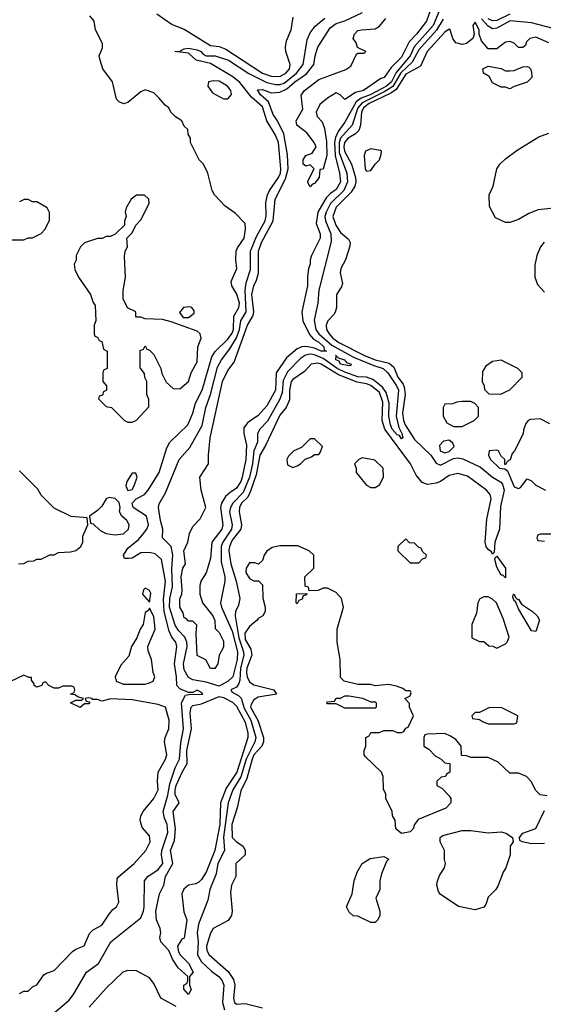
# Model space of a CAD drawing. Header units: inches. Extents: x 2380053 to 2584298, y 380219 to 546618.
# Tile 460 of 656: x 2516672 to 2519084, y 450562 to 455096. Entities that reach past the tile are written whole.
import ezdxf

# ---------------------------------------------------------------- set-up
doc = ezdxf.new("R2010")
doc.units = ezdxf.units.IN
doc.header["$MEASUREMENT"] = 0
doc.layers.add('C5415', color=7, linetype='Continuous')

msp = doc.modelspace()

# ---------------------------------------------------------------- linework, layer by layer
at = {"layer": 'C5415', "color": 2}
for points, elevation in [([(2518604.3, 455135.7), (2518576.3, 455070), (2518488.7, 454971.3), (2518470, 454929.8), (2518406.4, 454853.6), (2518385, 454810), (2518362.2, 454790), (2518285.8, 454750), (2518245.4, 454734.6), (2518222.5, 454717.5), (2518170, 454624.2), (2518138.5, 454581.5), (2518126.1, 454553.9), (2518122.1, 454530), (2518124.3, 454470), (2518145.2, 454390), (2518149, 454350), (2518130, 454314.3), (2518103.6, 454296.4), (2518084, 454276), (2518045.5, 454210), (2518037.7, 454157.7), (2518056.4, 454110), (2518055.8, 454090), (2518015.5, 454010), (2518010.5, 453990), (2518010.5, 453970), (2518002.8, 453950), (2517997.3, 453910), (2517997.6, 453870), (2517972, 453750), (2517976.5, 453710), (2518006.1, 453646.1), (2518025, 453625), (2518050, 453611.2), (2518072.9, 453590), (2518074.9, 453574.9), (2518084.7, 453570), (2518061.2, 453570), (2518030, 453583.5), (2517991.3, 453591.3), (2517971.2, 453588.8), (2517950, 453579.6), (2517901.4, 453538.6), (2517852.9, 453470), (2517850, 453389.3), (2517810, 453318), (2517770, 453272.7), (2517720.6, 453239.4), (2517703.7, 453216.3), (2517704.4, 453190), (2517716.7, 453136.7), (2517713.2, 453070), (2517697.3, 452990), (2517690, 452969.4), (2517670, 452938), (2517640.8, 452919.2), (2517620.5, 452899.5), (2517601.3, 452870), (2517596.5, 452850), (2517607, 452770), (2517603.1, 452750), (2517556.4, 452690), (2517550, 452615.3), (2517530, 452548.7), (2517506.8, 452510), (2517501, 452490), (2517501, 452450), (2517514, 452410), (2517561, 452350), (2517570.9, 452329.1), (2517572, 452292), (2517590, 452274), (2517610, 452234), (2517610, 452206), (2517591.3, 452170), (2517584.7, 452130), (2517570, 452108.7), (2517550, 452108.7), (2517528.7, 452148.7), (2517490, 452168), (2517484, 452270), (2517487.3, 452307.3), (2517470, 452326), (2517450, 452326), (2517439, 452339), (2517430, 452342), (2517424.7, 452364.7), (2517409.6, 452390), (2517409.5, 452429.5), (2517419.3, 452450), (2517420.9, 452470), (2517416, 452530), (2517423.7, 452570), (2517435.3, 452590), (2517427.8, 452650), (2517446, 452690), (2517453.2, 452730), (2517470, 452762), (2517503.1, 452796.9), (2517529, 452850), (2517508, 452930), (2517502, 452990), (2517542, 453050), (2517541.2, 453090), (2517549.6, 453170), (2517606, 453430), (2517630, 453480.7), (2517660.5, 453519.5), (2517720.9, 453690), (2517746.6, 453733.4), (2517749.8, 453750.2), (2517740.7, 453830), (2517749.7, 453869.7), (2517763.3, 453896.7), (2517771.1, 453928.9), (2517772.1, 454030), (2517786.2, 454070), (2517839.4, 454170), (2517848.9, 454270), (2517896.1, 454363.9), (2517908.2, 454410), (2517905.7, 454474.3), (2517888.8, 454570), (2517859.7, 454630), (2517839.4, 454659.4), (2517818.3, 454718.3), (2517781.6, 454750), (2517767.2, 454772.8), (2517790, 454774.9), (2517830, 454759.5), (2517870, 454761.8), (2517902.5, 454777.5), (2517939.1, 454810), (2517992.6, 454847.4), (2518026, 454890), (2518032.6, 454930), (2518045.7, 454970), (2518101.7, 455058.3), (2518130, 455079.1), (2518170, 455091.6), (2518251, 455129)], 26), ([(2518563.2, 455136.8), (2518546, 455090), (2518500.3, 455030), (2518466.2, 454993.8), (2518430, 454924.2), (2518383.4, 454876.6), (2518350.6, 454830), (2518335.2, 454824.8), (2518256, 454770), (2518218.7, 454761.3), (2518170, 454728.7), (2518148, 454750), (2518130, 454759), (2518090, 454735.3), (2518054.4, 454705.6), (2518038, 454670), (2518042, 454650), (2518065.4, 454625.4), (2518075.3, 454595.3), (2518084.7, 454535.3), (2518086, 454470), (2518070, 454408), (2518054, 454406), (2518050.8, 454370), (2518030, 454342), (2518021, 454339), (2518010, 454326), (2517998, 454350), (2518028, 454410), (2518010, 454428), (2517990, 454422), (2517978, 454430), (2517978, 454450), (2517989.2, 454470.8), (2518019, 454481), (2518038, 454510), (2518028.7, 454530), (2517995.1, 454575.1), (2517949, 454610), (2517945.2, 454630), (2517976.4, 454683.6), (2517968.9, 454748.9), (2517984, 454770), (2518050, 454821), (2518173.6, 454866.4), (2518197.2, 454882.8), (2518223.1, 454936.9), (2518230, 454942), (2518258, 454942), (2518266, 454950), (2518228.4, 454968.4), (2518222, 454990), (2518208.7, 455010), (2518214, 455030), (2518230, 455046), (2518246, 455050), (2518310, 455054), (2518330, 455066.8), (2518359.1, 455100.9)], 22), ([(2516801.7, 450498.3), (2516899.1, 450580.9), (2516920.9, 450610), (2516979.3, 450710), (2517034, 450750), (2517091.6, 450850), (2517230, 450960.5), (2517242.6, 450990), (2517245.1, 451010), (2517247, 451130), (2517262, 451150), (2517310, 451182), (2517330.8, 451210), (2517324.5, 451250), (2517326, 451270), (2517353.4, 451353.4), (2517350.8, 451390), (2517338.4, 451418.4), (2517332.9, 451450), (2517354.6, 451525.4), (2517363.3, 451576.7), (2517388.6, 451650), (2517407.4, 451690), (2517414, 451766), (2517426.2, 451830), (2517417.6, 451950), (2517435.3, 451984.7), (2517451.2, 451988.8), (2517515.3, 451990), (2517510, 451998), (2517490, 452008), (2517470, 451998), (2517450, 451998), (2517410, 452015.1), (2517395.1, 452030), (2517394.7, 452070), (2517384.7, 452130), (2517395.6, 452210), (2517391.6, 452230), (2517372.8, 452252.8), (2517360.2, 452280.2), (2517337.5, 452370), (2517333.9, 452426.1), (2517344.1, 452510), (2517324.5, 452610), (2517295.8, 452635.8), (2517270, 452642.4), (2517230, 452640.5), (2517190, 452616.3), (2517174.5, 452614.5), (2517154.6, 452614.6), (2517149.3, 452629.3), (2517170, 452661.6), (2517218.4, 452701.6), (2517237, 452723), (2517256.9, 452750), (2517264.7, 452770), (2517256.3, 452810), (2517194.7, 452850), (2517189.7, 452870), (2517208.2, 452890), (2517246, 452910), (2517263.6, 452930), (2517314.5, 453010), (2517350, 453124.7), (2517363.7, 453150), (2517446.6, 453230), (2517470, 453284.7), (2517482, 453330), (2517512.2, 453390), (2517557.2, 453542.8), (2517571.9, 453568.1), (2517630, 453624.6), (2517650, 453652.7), (2517656, 453670), (2517658.7, 453730), (2517681.7, 453770), (2517683.9, 453790), (2517672.5, 453832.5), (2517649.4, 453870), (2517646.6, 453890), (2517671.8, 453950), (2517667.6, 453990), (2517669.6, 454030.4), (2517674.9, 454045.1), (2517705.2, 454090), (2517712.1, 454132.1), (2517710, 454158), (2517664.7, 454204.7), (2517618, 454238), (2517569.1, 454289.1), (2517558, 454310), (2517538, 454390), (2517518, 454430), (2517498, 454450), (2517458, 454530), (2517458, 454550), (2517448.4, 454568.4), (2517446, 454590), (2517430, 454606), (2517418, 454630), (2517390, 454648), (2517368, 454670), (2517358, 454690), (2517342, 454702), (2517314.8, 454734.8), (2517290, 454759), (2517250, 454773.2), (2517230, 454764), (2517170, 454715.3), (2517150, 454708), (2517130, 454718), (2517118, 454730), (2517099, 454810), (2517055.3, 454870), (2517042, 454910), (2517038, 454930), (2517053.6, 454966.4), (2517052.9, 454987.1), (2517021.2, 455050), (2517014, 455090), (2516994.5, 455114.5)], 34), ([(2517303.5, 455123.5), (2517373.7, 455073.7), (2517430, 455052.7), (2517550, 454978), (2517590, 454973.1), (2517621, 454961), (2517790, 454849.3), (2517830, 454835.5), (2517870, 454834.3), (2517898, 454850), (2517914, 454870), (2517917.6, 454890), (2517898.4, 454950), (2517896.2, 454970), (2517901, 454999), (2517922, 455050), (2517932.1, 455107.9)], 34), ([(2518622.2, 455097.8), (2518592.2, 455047.8), (2518510, 454957.2), (2518479.2, 454900.8), (2518427.9, 454852.1), (2518391, 454789), (2518354.5, 454765.5), (2518250, 454713.8), (2518229.5, 454690), (2518202.9, 454610), (2518150, 454550.9), (2518143.1, 454530), (2518144.2, 454484.2), (2518178.2, 454390), (2518182.2, 454350), (2518165.2, 454310), (2518103.5, 454250), (2518083.2, 454210), (2518078, 454190), (2518081.1, 454170), (2518105.6, 454110), (2518105.9, 454074.1), (2518050.3, 453850), (2518044.9, 453790), (2518027.9, 453712.1), (2518036.5, 453670), (2518050.2, 453650), (2518110, 453596.8), (2518210, 453541.6), (2518303.1, 453503.1), (2518346, 453490), (2518367.1, 453470), (2518408.3, 453410), (2518416.3, 453390), (2518406, 453270), (2518417.8, 453217.8), (2518432.6, 453190), (2518437.3, 453170), (2518430, 453165.6), (2518421.2, 453181.2), (2518410, 453184), (2518388.1, 453210), (2518380.3, 453230), (2518372.8, 453270), (2518373.3, 453330), (2518359.7, 453379.7), (2518343.2, 453403.2), (2518299, 453439), (2518270, 453449.2), (2518230, 453451.2), (2518170, 453472.3), (2518133.8, 453490), (2518070, 453536.5), (2518030, 453552.5), (2518010, 453555), (2517988.2, 453551.8), (2517964.8, 453535.2), (2517905.9, 453474.1), (2517885.2, 453434.8), (2517880.4, 453379.6), (2517870.8, 453349.2), (2517812.8, 453247.2), (2517778.7, 453210), (2517767.2, 453190), (2517767.2, 453150), (2517750.1, 453109.9), (2517743.7, 453050), (2517730.1, 452989.9), (2517701.7, 452918.3), (2517653.2, 452870), (2517642.6, 452850), (2517638.9, 452830), (2517651.1, 452770), (2517647.3, 452750), (2517608.1, 452690), (2517599.7, 452670), (2517599.7, 452599.7), (2517616, 452530), (2517616.5, 452510), (2517597, 452410), (2517600.9, 452390), (2517650, 452279.3), (2517674.8, 452185.2), (2517673.7, 452150), (2517653.2, 452070), (2517632, 452050), (2517590, 452027.2), (2517530, 452045.8), (2517470, 452055.4), (2517450, 452066.6), (2517430, 452102.7), (2517426.2, 452130), (2517442.9, 452210), (2517442, 452230), (2517432.3, 452252.3), (2517403.2, 452283.2), (2517388, 452308), (2517362.3, 452390), (2517363.2, 452430), (2517375.7, 452484.3), (2517372.4, 452567.6), (2517377.8, 452630), (2517369.7, 452669.7), (2517329.5, 452710), (2517331.6, 452750), (2517320.5, 452790), (2517311.8, 452850), (2517313.8, 452866.2), (2517343.1, 452916.9), (2517406.6, 453070), (2517454.8, 453125.2), (2517512.3, 453227.7), (2517529.8, 453310.2), (2517550.8, 453370), (2517583.4, 453496.6), (2517601, 453530), (2517640.2, 453579.8), (2517670, 453631.7), (2517684.1, 453670), (2517690.5, 453709.5), (2517715.7, 453750), (2517710.6, 453850), (2517715.3, 453884.7), (2517734.7, 453945.3), (2517734.6, 454030), (2517762.1, 454097.9), (2517802.2, 454170), (2517807.1, 454192.9), (2517806.1, 454253.9), (2517813.5, 454290), (2517822, 454310), (2517864.5, 454370), (2517873, 454390), (2517874.4, 454410), (2517863.8, 454530), (2517850, 454563.6), (2517809.8, 454629.8), (2517790, 454694.7), (2517739.4, 454739.4), (2517686.2, 454806.2), (2517653.2, 454833.2), (2517550, 454894.5), (2517485.2, 454910), (2517450, 454941.2), (2517386, 454950), (2517410, 454951.3), (2517430, 454962), (2517450, 454964.7), (2517490, 454957), (2517506.8, 454950), (2517516.7, 454936.7), (2517530, 454930.4), (2517572, 454930), (2517633, 454910), (2517727.6, 454847.6), (2517810, 454807.6), (2517850, 454797.7), (2517870, 454797.4), (2517890, 454804.3), (2517946.6, 454850), (2517977.2, 454890), (2517996.3, 455003.7), (2518010, 455036), (2518033, 455067), (2518076.8, 455103.2)], 30), ([(2519109, 454990), (2519050, 455015.1), (2519022, 455010), (2519006.4, 454993.6), (2519002, 454978), (2518990, 454968), (2518970, 454968.7), (2518950, 454988), (2518930, 454995.3), (2518910, 454993.2), (2518870, 454962), (2518830, 454962), (2518798.6, 454998.6), (2518788, 455030), (2518788.7, 455050), (2518770, 455084), (2518758.8, 455070), (2518764.9, 455030), (2518758.8, 455010), (2518730, 454986.6), (2518710, 454982), (2518681.2, 454990), (2518667, 455010), (2518655.3, 455050), (2518650, 455052), (2518630, 455038), (2518548.9, 454950), (2518517.8, 454882.2), (2518450, 454845.6), (2518405.4, 454774.6), (2518382, 454758), (2518281.8, 454710), (2518256.3, 454690), (2518246.8, 454670), (2518241.3, 454610), (2518234.2, 454585.8), (2518218.4, 454570), (2518185.5, 454550), (2518168.1, 454530), (2518164.3, 454510), (2518167.5, 454490), (2518200.2, 454430), (2518218.6, 454370), (2518220.3, 454350), (2518214.9, 454330), (2518198.1, 454301.9), (2518130, 454232.8), (2518114.9, 454190), (2518128.2, 454150), (2518150, 454115.5), (2518185.8, 454085.8), (2518193.4, 454070), (2518193, 454053), (2518172.4, 453990), (2518150.4, 453950), (2518148.7, 453930), (2518158.8, 453881.2), (2518154.9, 453865.1), (2518130.8, 453830), (2518130.6, 453770.6), (2518126.6, 453753.4), (2518119.9, 453740.1), (2518090.7, 453710), (2518083.1, 453690), (2518085.7, 453670), (2518097, 453650), (2518114, 453630), (2518142.4, 453610), (2518259.5, 453550), (2518310, 453529.5), (2518374, 453514), (2518395.9, 453495.9), (2518413.1, 453450), (2518437.9, 453417.9), (2518443, 453403), (2518447, 453370), (2518435.9, 453284.1), (2518440.2, 453250), (2518447.8, 453230), (2518490, 453162.8), (2518566.5, 453090), (2518590, 453053.7), (2518610, 453044.4), (2518670, 453075.5), (2518690, 453077.7), (2518713.1, 453073.1), (2518794.7, 453034.7), (2518849.3, 452989.3), (2518887.3, 452967.3), (2518896.4, 452956.4), (2518904.4, 452930), (2518886.5, 452853.5), (2518882.6, 452750), (2518860.9, 452690), (2518858, 452642), (2518850, 452634), (2518844.9, 452644.9), (2518830, 452656.2), (2518820.5, 452670), (2518815.8, 452690), (2518823.8, 452796.2), (2518843.5, 452890), (2518839.1, 452910), (2518822, 452930), (2518734.1, 452994.1), (2518690, 453006.5), (2518650, 452996.8), (2518611, 452969), (2518590, 452961.2), (2518550, 452956.2), (2518525.3, 452965.3), (2518498, 452998), (2518471.8, 453050), (2518354.6, 453210), (2518342, 453250), (2518344.8, 453335.2), (2518330, 453379.2), (2518290, 453411.5), (2518270, 453419.4), (2518226.4, 453426.4), (2518139.9, 453459.9), (2518060.7, 453510), (2518045.1, 453514.9), (2518014.8, 453510), (2517983.8, 453476.2), (2517930, 453439.6), (2517923.1, 453430), (2517914.6, 453390), (2517914.6, 453345.4), (2517899.3, 453310), (2517870, 453274.5), (2517804.3, 453135.7), (2517777.3, 453090), (2517760.5, 452999.5), (2517735.6, 452924.4), (2517722.2, 452897.8), (2517694, 452870), (2517684.4, 452850), (2517682.3, 452830), (2517694, 452770), (2517690.4, 452750), (2517650, 452698.9), (2517638, 452670), (2517635.8, 452650), (2517644.7, 452590), (2517669, 452510), (2517685.3, 452430), (2517680.3, 452399.7), (2517665.5, 452370), (2517664.9, 452350), (2517680.7, 452250), (2517701.9, 452190), (2517704.6, 452170), (2517688.3, 452110), (2517686.1, 452053.9), (2517681.4, 452038.6), (2517670, 452022.9), (2517643.8, 452010), (2517650, 451998.8), (2517681.8, 451981.8), (2517691.3, 451971.3), (2517705.2, 451925.2), (2517736.8, 451870), (2517759.3, 451790), (2517755.4, 451770), (2517715.4, 451690), (2517691, 451609), (2517654.3, 451550), (2517632.1, 451490), (2517611, 451331), (2517615.3, 451270), (2517585.2, 451210), (2517576.9, 451163.1), (2517547, 451090), (2517539, 451041), (2517494.7, 450930), (2517489.2, 450890), (2517493.5, 450850), (2517491.3, 450790), (2517510, 450757.4), (2517554.6, 450714.6), (2517590, 450688.2), (2517604.9, 450670), (2517611.6, 450650), (2517605.8, 450570), (2517615.9, 450535.9)], 34), ([(2519388.6, 455108.6), (2519316.8, 455083.2), (2519290, 455078.8), (2519260.6, 455080.6), (2519210, 455093.1), (2519190, 455092.2), (2519150, 455058.4), (2519130, 455056.3), (2519030, 455082.2), (2518930.7, 455090.7), (2518870, 455056.8), (2518850, 455054.2), (2518830, 455066), (2518799.7, 455099.7)], 30), ([(2518930, 455121.3), (2518870, 455092.7), (2518850, 455090.6), (2518830, 455099.5)], 26), ([(2519190, 454234.5), (2519059.8, 454220.2), (2519016.8, 454203.2), (2518970, 454175.3), (2518930, 454162), (2518910, 454162), (2518863.1, 454183.1), (2518836.4, 454236.4), (2518835.3, 454290), (2518853.2, 454330), (2518869.2, 454410), (2518884, 454430), (2518910, 454456), (2518964.1, 454495.9), (2519064.1, 454555.9), (2519110, 454573.4)], 34), ([(2516630, 454082), (2516690, 454082), (2516710, 454092), (2516730, 454092), (2516770, 454112), (2516788, 454130), (2516808.4, 454171.6), (2516808.4, 454208.4), (2516798, 454230), (2516750, 454258), (2516730, 454258), (2516710, 454268), (2516692.7, 454267.3), (2516670, 454258)], 38), ([(2519088.3, 454071.7), (2519071, 454050), (2519054.8, 454010), (2519045.4, 453965.4), (2519044.7, 453910), (2519056.9, 453876.9), (2519090, 453842)], 38), ([(2519114.6, 453234.6), (2519070, 453258), (2519025.4, 453254.6), (2519014, 453250), (2519003.6, 453236.4), (2518992.7, 453207.3), (2518991.6, 453188.4), (2518952, 453110), (2518941, 453099), (2518931.6, 453068.4), (2518918, 453062), (2518910, 453046), (2518906, 453050), (2518906, 453070), (2518890, 453086), (2518878, 453110), (2518870, 453113.2), (2518834, 453110), (2518832, 453090), (2518841, 453070), (2518882, 453030), (2518907.1, 453027.1), (2518919.1, 453019.1), (2518950, 452944), (2518970, 452937.3), (2518978.9, 452941.1), (2519010, 452982), (2519030, 452972), (2519050, 452952), (2519094, 452930)], 38), ([(2516666, 452590), (2516690, 452592), (2516710, 452602), (2516736.4, 452603.6), (2516750, 452612), (2516770, 452612), (2516810, 452632), (2516830, 452632), (2516850, 452642), (2516905.4, 452645.4), (2516930, 452651.3), (2516954, 452670), (2516962, 452690), (2516963.1, 452716.9), (2516986, 452770), (2516982, 452802), (2516908.4, 452808.4), (2516830, 452846), (2516770, 452906), (2516754.6, 452934.6), (2516670, 453018)], 38), ([(2519150, 452726), (2519070, 452726), (2519058, 452722), (2519054, 452710), (2519058, 452698), (2519090, 452694)], 38), ([(2519102, 451522), (2519070, 451526), (2519048.4, 451548.4), (2519030, 451586), (2519006, 451610), (2518970, 451626), (2518930, 451626), (2518876.4, 451676.4), (2518830, 451698), (2518750, 451698), (2518730, 451706), (2518707.3, 451707.3), (2518706, 451750), (2518680.4, 451780.4), (2518656.4, 451796.4), (2518630, 451808), (2518550, 451806), (2518538, 451802), (2518534, 451790), (2518534, 451750), (2518556.9, 451736.9), (2518585.4, 451705.4), (2518614, 451690), (2518630, 451674), (2518654, 451670), (2518654, 451630), (2518638, 451622), (2518634, 451610), (2518612.7, 451607.3), (2518594, 451590), (2518594, 451570), (2518616.9, 451556.9), (2518650, 451522), (2518658, 451510), (2518658, 451490), (2518635.3, 451464.7), (2518507.3, 451412.7), (2518491, 451390), (2518484.7, 451370), (2518470, 451355.3), (2518430, 451348), (2518404, 451370), (2518402, 451410), (2518388.7, 451430), (2518388, 451450), (2518358, 451510), (2518358, 451530), (2518347.3, 451552.7), (2518346, 451610), (2518338, 451630), (2518263.1, 451703.1), (2518258, 451710), (2518258, 451730), (2518266, 451750), (2518266, 451790), (2518282, 451798), (2518290, 451814), (2518330, 451814), (2518350, 451822), (2518390, 451822), (2518410, 451814), (2518430, 451814), (2518442, 451818), (2518450, 451834), (2518462, 451838), (2518486, 451890), (2518468, 451930), (2518467.3, 451947.3), (2518446, 451970), (2518470, 451982), (2518475.3, 451995.3), (2518470, 452006), (2518450, 452006), (2518436.4, 452016.4), (2518407.3, 452027.3), (2518370, 452034), (2518310, 452028), (2518290, 452034), (2518230, 452034), (2518166, 452050), (2518150, 452066), (2518148, 452150), (2518134, 452230), (2518134, 452290), (2518164, 452390), (2518154, 452430), (2518130, 452458), (2518090, 452478), (2518070, 452478), (2518047.3, 452467.3), (2518006, 452466), (2518002, 452482), (2517987.3, 452487.3), (2517986, 452530), (2518026, 452570), (2518026, 452630), (2518006, 452650), (2517952.5, 452672.5), (2517870, 452673.2), (2517835.3, 452664.7), (2517810.9, 452649.1), (2517798, 452630), (2517790, 452606), (2517771.6, 452588.4), (2517754.6, 452594.6), (2517730, 452595.3), (2517714.8, 452570), (2517714, 452550), (2517730, 452522.8), (2517750, 452511.3), (2517771.6, 452511.6), (2517790, 452494), (2517791.6, 452431.6), (2517802, 452390), (2517802, 452370), (2517792, 452350), (2517770, 452338), (2517766, 452330), (2517730, 452302), (2517709.4, 452270.6), (2517710, 452242), (2517736.4, 452196.4), (2517741.5, 452170), (2517718.6, 452110), (2517715.8, 452090), (2517719.6, 452070), (2517730, 452046), (2517750, 452032.4), (2517842, 452010), (2517854, 451990), (2517770, 451976.3), (2517750, 451964.2), (2517737.4, 451942.6), (2517734.7, 451930), (2517769.3, 451870), (2517794.3, 451790), (2517795.3, 451770), (2517787.4, 451750), (2517750.3, 451710), (2517742.2, 451690), (2517718.3, 451601.7), (2517690, 451545.2), (2517673.7, 451466.3), (2517649.3, 451389.3), (2517650.4, 451330), (2517670, 451310.4), (2517700.5, 451290), (2517710.7, 451270), (2517710.7, 451250), (2517666.8, 451210), (2517666.8, 451150), (2517647.7, 451110), (2517643.4, 451076.6), (2517650.8, 450990), (2517646.8, 450970), (2517632.8, 450947.2), (2517562.8, 450910), (2517550, 450888.7), (2517532.4, 450830), (2517534.4, 450810), (2517544.4, 450790), (2517632, 450712), (2517656.5, 450676.5), (2517663.1, 450650), (2517657.1, 450590), (2517660.7, 450570), (2517670, 450563), (2517710, 450565.5), (2517790, 450546)], 38), ([(2516670, 450612), (2516690, 450622), (2516710, 450622), (2516730, 450642), (2516750, 450652), (2516783.1, 450696.9), (2516794.6, 450705.4), (2516830, 450718), (2516914.8, 450805.2), (2516930, 450816), (2516969.1, 450830.9), (2516992.9, 450887.1), (2517010, 450904.7), (2517050, 450926), (2517083.2, 450976.8), (2517101.2, 450998.8), (2517118, 451010), (2517128.4, 451031.6), (2517119, 451110), (2517121.2, 451138.8), (2517128, 451150), (2517199, 451210), (2517253.2, 451270), (2517272.7, 451310), (2517270, 451338), (2517236, 451376), (2517226, 451410), (2517229.4, 451430), (2517240.9, 451450), (2517289.3, 451510), (2517309.3, 451550), (2517306, 451590), (2517309.3, 451630), (2517343.7, 451690), (2517349.3, 451710), (2517339.3, 451770), (2517341.2, 451790), (2517358, 451830), (2517360.9, 451870), (2517344, 451930), (2517310, 451942.9), (2517190, 451964.5), (2517091, 451969), (2517050, 451958), (2517030, 451966), (2517006, 451966), (2517006, 451970), (2516986.8, 451973.2), (2516974, 451970), (2516978, 451958), (2516994, 451954), (2516994, 451950), (2516990, 451946), (2516970, 451946), (2516950, 451928), (2516906, 451950), (2516930, 451962), (2516958, 451962), (2516966, 451970), (2516938, 451978), (2516927.3, 451987.3), (2516906, 451990), (2516922, 451998), (2516926, 452010), (2516922, 452022), (2516910, 452026), (2516870, 452026), (2516850, 452018), (2516830, 452018), (2516806, 452030), (2516790, 452046), (2516778, 452042), (2516774, 452030), (2516750, 452022), (2516738, 452030), (2516738, 452038), (2516726, 452054), (2516726, 452066), (2516714, 452066), (2516690, 452078), (2516630, 452048)], 38), ([(2519090, 451302), (2519030, 451300.9), (2518986, 451310), (2518976.4, 451316.4), (2518974, 451330), (2518989, 451350), (2519049.2, 451370.8), (2519090, 451454)], 38), ([(2517391.8, 450551.8), (2517322.4, 450590), (2517290, 450657.2), (2517270, 450683.7), (2517210, 450716.2), (2517170, 450718), (2517146.8, 450710), (2517070, 450636), (2516991.7, 450548.3)], 34)]:
    msp.add_lwpolyline(points, dxfattribs=dict(at, elevation=elevation))
for points, elevation in [([(2518910, 454861), (2518930, 454861), (2518950, 454862.8), (2518990, 454878.8), (2519010, 454881), (2519016.8, 454876.8), (2519024.7, 454870), (2519030, 454854), (2519031.3, 454830), (2519010, 454809), (2518950, 454788), (2518930, 454778), (2518910, 454786), (2518890, 454786), (2518850, 454806), (2518834.6, 454834.6), (2518808, 454850), (2518806, 454870), (2518830, 454882), (2518890, 454871)], 34), ([(2517564.9, 454815.1), (2517542, 454810), (2517538, 454790), (2517559.8, 454759.8), (2517610, 454732), (2517630, 454732), (2517648, 454752), (2517644, 454770), (2517629, 454790), (2517590, 454813.6)], 34), ([(2518290, 454501.2), (2518264.7, 454490), (2518258.8, 454470), (2518264, 454410), (2518270, 454398), (2518290, 454402), (2518308.7, 454430), (2518328.7, 454450), (2518336.4, 454476.4), (2518338, 454490), (2518334, 454494)], 38), ([(2517210, 454288), (2517184.7, 454270), (2517162, 454230), (2517158, 454210), (2517162, 454190), (2517154, 454170), (2517154, 454150), (2517112, 454108), (2517090, 454098), (2517070, 454098), (2517051.1, 454088.9), (2517030, 454088.7), (2516970, 454068), (2516952, 454050), (2516932, 454010), (2516931.1, 453988.9), (2516922, 453970), (2516926, 453946), (2516942, 453910), (2516998, 453830), (2517010, 453794), (2517019.6, 453779.6), (2517022, 453710), (2517014, 453690), (2517014, 453650), (2517018, 453638), (2517030, 453634), (2517038, 453618), (2517050, 453614), (2517058, 453578), (2517074, 453570), (2517074, 453490), (2517058, 453482), (2517054, 453470), (2517054, 453430), (2517072, 453410), (2517072, 453390), (2517058, 453382), (2517052.7, 453367.3), (2517038, 453362), (2517034, 453350), (2517070, 453314), (2517094, 453310), (2517154, 453250), (2517170, 453242), (2517190, 453242), (2517210, 453252), (2517267.3, 453312.7), (2517267.3, 453347.3), (2517258, 453370), (2517258, 453430), (2517248.4, 453448.4), (2517247.3, 453467.3), (2517227.3, 453492.7), (2517227.3, 453572.7), (2517242, 453578), (2517250, 453594), (2517258, 453578), (2517270, 453574), (2517290, 453554), (2517322, 453490), (2517326, 453466), (2517346.8, 453426.8), (2517378, 453398), (2517410, 453396), (2517449.2, 453430), (2517460.9, 453470), (2517490, 453521), (2517491.6, 453590), (2517507, 453630), (2517502.7, 453650), (2517490, 453660.9), (2517370, 453704), (2517330, 453715.3), (2517250, 453718), (2517230, 453726), (2517210, 453726), (2517206, 453730), (2517206, 453750), (2517168.9, 453768.9), (2517148, 453810), (2517148.4, 453848.4), (2517159, 453910), (2517154.6, 454005.4), (2517158, 454030), (2517168, 454050), (2517166, 454090), (2517190, 454114), (2517206, 454150), (2517230, 454174), (2517268, 454250), (2517266, 454270), (2517247.3, 454287.3)], 38), ([(2517453.5, 453773.5), (2517426, 453770), (2517407.9, 453747.9), (2517425.2, 453725.2), (2517450, 453724), (2517475.1, 453744.9), (2517475.3, 453755.3), (2517464, 453770)], 38), ([(2518129.2, 453547.6), (2518129.3, 453549.3), (2518126, 453550)], 26), ([(2518129.2, 453547.6), (2518139.6, 453539.6), (2518167.3, 453530), (2518177.3, 453517.3), (2518198.8, 453510), (2518196.8, 453503.2), (2518190, 453502.7), (2518149.7, 453510), (2518142.8, 453522.8), (2518128, 453530)], 26), ([(2518890, 453528.7), (2518850, 453522), (2518819.6, 453500.4), (2518803.6, 453476.4), (2518802, 453430), (2518812, 453410), (2518812.7, 453392.7), (2518832.7, 453372.7), (2518888.4, 453371.6), (2518910, 453382), (2518930, 453392), (2518986, 453450), (2518986, 453470), (2518966, 453490)], 38), ([(2518750, 453338), (2518710, 453338), (2518684.7, 453335.3), (2518667.3, 453327.3), (2518630, 453326), (2518622, 453310), (2518622, 453270), (2518639.6, 453239.6), (2518670, 453222), (2518710, 453222), (2518766, 453250), (2518786, 453270), (2518786, 453310), (2518768.4, 453328.4)], 38), ([(2518030, 453166), (2518010, 453166), (2517970, 453126), (2517934, 453110), (2517910, 453086), (2517902, 453070), (2517905.4, 453045.4), (2517930, 453034), (2517950, 453042), (2517966, 453050), (2517987.3, 453072.7), (2518016.4, 453083.6), (2518030, 453094), (2518050, 453094), (2518056.4, 453103.6), (2518066, 453130)], 38), ([(2518650, 453159.3), (2518624.4, 453155.6), (2518605.3, 453134.7), (2518608.7, 453110), (2518630, 453101.1), (2518650, 453107.9), (2518674, 453130), (2518666.6, 453146.6)], 38), ([(2518250, 453078), (2518234, 453070), (2518214, 453050), (2518222, 453030), (2518222, 453010), (2518270, 452952), (2518290, 452942), (2518310, 452942), (2518330, 452954), (2518348, 452990), (2518346, 453030), (2518307.3, 453067.3)], 38), ([(2517190, 453008), (2517164.7, 452970), (2517161, 452950), (2517170, 452927.7), (2517190, 452932), (2517199, 452950), (2517212.7, 452990), (2517207.3, 453007.3)], 38), ([(2517083.8, 452896.2), (2517070.6, 452889.4), (2517050, 452855.3), (2517030, 452835.3), (2516994, 452810), (2516998, 452778), (2517010, 452774), (2517043, 452743), (2517070.4, 452730.4), (2517110, 452723), (2517150, 452728.2), (2517172.3, 452750), (2517176, 452770), (2517165.2, 452790), (2517142.7, 452810), (2517132, 452830), (2517134.7, 452850), (2517130, 452873.2), (2517111.2, 452891.2)], 38), ([(2518450, 452706), (2518414, 452670), (2518414, 452650), (2518470, 452594), (2518510, 452594), (2518527.3, 452612.7), (2518542, 452618), (2518546, 452630), (2518527.3, 452647.3), (2518522, 452662), (2518510, 452666), (2518490, 452686), (2518467.3, 452687.3)], 38), ([(2518910, 452526), (2518897.2, 452537.2), (2518890, 452537.2), (2518870, 452575.3), (2518860.9, 452610), (2518861.5, 452618.5), (2518870, 452626), (2518910.3, 452570)], 34), ([(2517250, 452478), (2517242, 452470), (2517238, 452450), (2517270, 452414), (2517275.1, 452455.1), (2517270, 452468)], 38), ([(2517950, 452406), (2517946, 452410), (2517947.3, 452452.7), (2517994, 452454), (2517992.7, 452447.3), (2517978, 452442), (2517972.7, 452427.3), (2517958, 452422)], 38), ([(2518830, 452438), (2518810, 452438), (2518791.6, 452428.4), (2518782, 452410), (2518776.9, 452363.1), (2518754, 452310), (2518754, 452250), (2518790, 452232), (2518810, 452232), (2518832.7, 452212.7), (2518851.6, 452211.6), (2518870, 452202), (2518910, 452222), (2518918, 452230), (2518927.3, 452252.7), (2518898.6, 452338.6), (2518868, 452410), (2518850, 452428)], 38), ([(2518965.4, 452425.4), (2518970, 452426.8), (2518984.1, 452404.1), (2519034.8, 452370), (2519056, 452350), (2519066, 452330), (2519050, 452278), (2519030, 452282), (2518970, 452382.7), (2518956.5, 452416.5), (2518950, 452419), (2518943.7, 452436.3), (2518946, 452450), (2518950.2, 452450.2), (2518955.5, 452435.5)], 34), ([(2517270, 452386), (2517264.7, 452375.3), (2517250, 452366), (2517241, 452310), (2517226, 452290), (2517210.8, 452249.2), (2517186, 452210), (2517174.4, 452165.6), (2517136.9, 452123.1), (2517111.3, 452070), (2517116, 452050), (2517150, 452036.3), (2517250, 452036.5), (2517270, 452042), (2517286, 452050), (2517294.5, 452070), (2517286, 452090), (2517279.3, 452150), (2517264, 452190), (2517262, 452210), (2517295.1, 452290), (2517290, 452348)], 38), ([(2517450, 450606), (2517428.4, 450631.6), (2517428, 450650), (2517442, 450658), (2517446, 450670), (2517446, 450690), (2517402, 450730), (2517375.3, 450770), (2517358, 450810), (2517322, 450850), (2517317.2, 450870), (2517321.2, 450890), (2517319, 450910), (2517302, 450950), (2517299.6, 450990), (2517315.1, 451070), (2517336.3, 451110), (2517344, 451150), (2517376.4, 451210), (2517366.2, 451270), (2517384.7, 451315.3), (2517389, 451370), (2517378.7, 451450), (2517406, 451490), (2517388.3, 451528.3), (2517388.3, 451550), (2517392.9, 451570), (2517420.3, 451630), (2517443.5, 451670), (2517441, 451730), (2517463.1, 451830), (2517456.4, 451903.6), (2517461.3, 451930), (2517470, 451938), (2517510, 451945), (2517590, 451979.7), (2517610, 451974.4), (2517652.7, 451952.7), (2517670, 451934), (2517710, 451861.6), (2517722.8, 451810), (2517723.2, 451790), (2517672.3, 451630), (2517622.5, 451557.5), (2517596.3, 451490), (2517594.1, 451390), (2517571.3, 451270), (2517530.2, 451169.8), (2517510, 451136.2), (2517496.3, 451123.7), (2517483.7, 451116.3), (2517450, 451109.7), (2517427.4, 451092.6), (2517419, 451070), (2517427.2, 450987.2), (2517442, 450950), (2517430, 450866), (2517418, 450862), (2517398, 450830), (2517403.6, 450803.6), (2517411.3, 450790), (2517450, 450751), (2517471, 450710), (2517454, 450690), (2517454, 450650), (2517462, 450630)], 30), ([(2518290, 451954), (2518310, 451954), (2518314, 451950), (2518314, 451930), (2518310, 451926), (2518170, 451926), (2518130, 451946), (2518090, 451946), (2518086, 451950), (2518090, 451954), (2518122, 451958), (2518128.9, 451971.1), (2518150, 451972), (2518170, 451982), (2518190, 451982), (2518250.9, 451970.9)], 38), ([(2518890, 451928), (2518832.7, 451927.3), (2518790, 451906), (2518770, 451906), (2518754, 451890), (2518758, 451878), (2518790, 451874), (2518803.6, 451863.6), (2518830, 451854), (2518950, 451854), (2518962, 451858), (2518966, 451890)], 38), ([(2518830, 451350.7), (2518890, 451355.5), (2518911.3, 451350), (2518942, 451330), (2518944.7, 451310), (2518932, 451290), (2518931, 451250), (2518910.8, 451190), (2518898.8, 451170), (2518874.4, 451105.6), (2518864.7, 451090), (2518830, 451055.3), (2518819.1, 451020.9), (2518810, 451008.7), (2518770, 450997.2), (2518692.7, 451012.7), (2518609.5, 451069.5), (2518600.7, 451080.7), (2518592.7, 451110), (2518595.5, 451124.5), (2518605.2, 451154.8), (2518628, 451190), (2518634, 451210), (2518629, 451229), (2518628.7, 451270), (2518609, 451310), (2518609, 451330), (2518620.9, 451339.1), (2518710, 451362), (2518750, 451362)], 38), ([(2518290, 450938), (2518230, 450968), (2518208.4, 450968.4), (2518190, 450986), (2518178, 451010), (2518204, 451070), (2518213.2, 451130), (2518226, 451170), (2518249.3, 451210.7), (2518286.3, 451233.7), (2518350, 451242), (2518372, 451230), (2518361, 451219), (2518338, 451162), (2518331, 451130), (2518331.3, 451090), (2518312, 451050), (2518331.3, 450990), (2518331.1, 450971.1), (2518322, 450950), (2518310, 450938)], 38)]:
    msp.add_lwpolyline(points, close=True, dxfattribs=dict(at, elevation=elevation))

doc.saveas('drawing.dxf')
